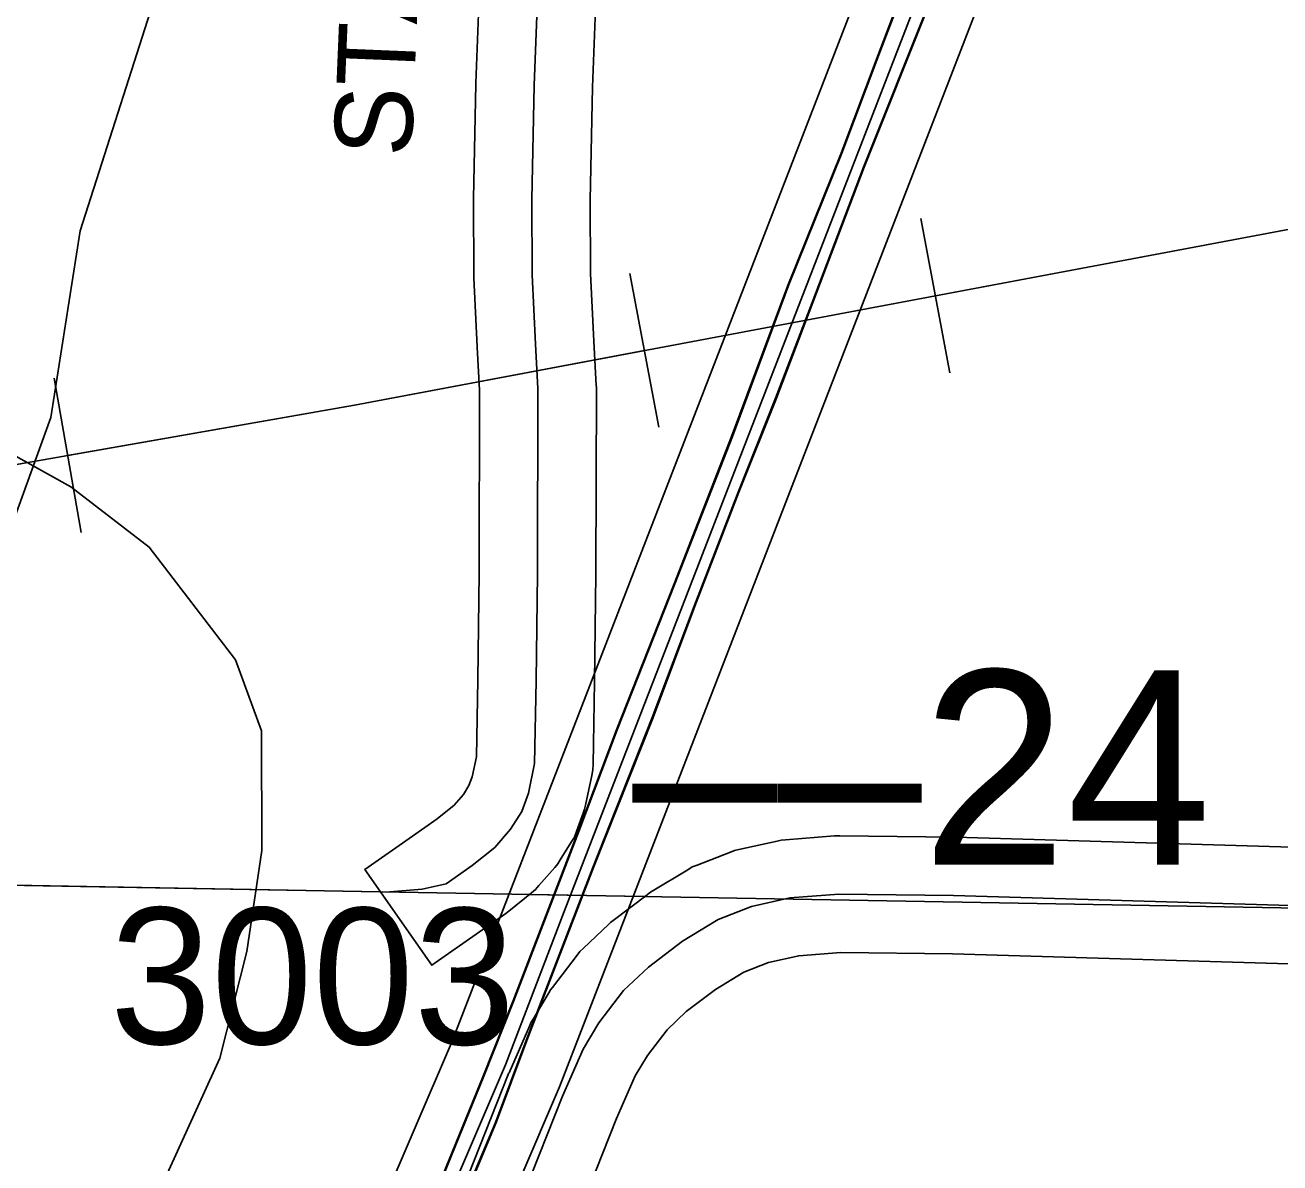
# Model space of a CAD drawing. Extents: x -132.8 to -73.3, y -60 to -26.
# Drawn here: x -109.443 to -108.798, y -36.859 to -36.274 of the extents above; entities that cross this region are included whole.
import ezdxf

# ---------------------------------------------------------------- set-up
doc = ezdxf.new("R2010")
doc.units = 0
for name, color, linetype in [('tdCoDivCarto', 7, 'Continuous'), ('tdCoHydroRiver', 7, 'Continuous'), ('tdCoInt', 7, 'Continuous'), ('tdCoIntCL', 7, 'Continuous'), ('tdCoIntRte', 7, 'Continuous'), ('tdCoPipe', 7, 'Continuous'), ('tdCoPrimary', 7, 'Continuous'), ('tdCoRRCL', 7, 'Continuous'), ('tdCoSecRdNmbr', 7, 'Continuous'), ('tdCoSecRdTxt', 7, 'Continuous'), ('tdCoSecRteBand', 7, 'Continuous'), ('tdCoSecRteCL', 7, 'Continuous'), ('tdCoSectLine', 7, 'Continuous'), ('tdCoSectLinePart', 7, 'Continuous'), ('tdCoSurfGravel', 7, 'Continuous'), ('tdCoSurfLNO', 7, 'Continuous'), ('tdStHwyIntRefPost1', 7, 'Continuous')]:
    doc.layers.add(name, color=color, linetype=linetype)

msp = doc.modelspace()

# ---------------------------------------------------------------- linework, layer by layer
at = {"layer": 'tdCoDivCarto'}
for p, q in [((-108.98494, -36.23813), (-109.00443, -36.28917)), ((-109.01191, -36.34703), (-108.97813, -36.26244)), ((-109.00443, -36.28917), (-109.02341, -36.33973)), ((-109.02341, -36.33973), (-109.05079, -36.40779)), ((-109.0383, -36.41657), (-109.01191, -36.34703)), ((-109.05079, -36.40779), (-109.07964, -36.48547)), ((-109.05704, -36.46565), (-109.0383, -36.41657)), ((-109.07628, -36.51398), (-109.05704, -36.46565)), ((-109.07964, -36.48547), (-109.10923, -36.56118)), ((-109.09896, -36.57267), (-109.07628, -36.51398)), ((-109.10923, -36.56118), (-109.13883, -36.63615)), ((-109.12042, -36.62989), (-109.09896, -36.57267)), ((-109.151, -36.70683), (-109.12042, -36.62989)), ((-109.13883, -36.63615), (-109.15855, -36.68843)), ((-109.15855, -36.68843), (-109.19209, -36.77573)), ((-109.18528, -36.79585), (-109.151, -36.70683)), ((-109.19209, -36.77573), (-109.20738, -36.8142)), ((-109.20106, -36.83802), (-109.18528, -36.79585)), ((-109.20738, -36.8142), (-109.23204, -36.87462)), ((-109.21635, -36.87452), (-109.20106, -36.83802))]:
    msp.add_line(p, q, dxfattribs=at)
for points in [[(-108.98494, -36.23813), (-109.00443, -36.28917), (-109.02341, -36.33973), (-109.05079, -36.40779), (-109.07964, -36.48547), (-109.10923, -36.56118), (-109.13883, -36.63615), (-109.15855, -36.68843), (-109.19209, -36.77573), (-109.20738, -36.8142), (-109.23204, -36.87462), (-109.24388, -36.901), (-109.2567, -36.92369), (-109.27224, -36.94835), (-109.2895, -36.97252), (-109.30997, -36.99891), (-109.32896, -37.02283), (-109.35362, -37.04675), (-109.3715, -37.06278), (-109.37156, -37.06283)], [(-108.98494, -36.23813), (-109.00443, -36.28917), (-109.02341, -36.33973), (-109.05079, -36.40779), (-109.07964, -36.48547), (-109.10923, -36.56118), (-109.13883, -36.63615), (-109.15855, -36.68843), (-109.19209, -36.77573), (-109.20738, -36.8142), (-109.23204, -36.87462), (-109.24388, -36.901), (-109.2567, -36.92369), (-109.27224, -36.94835), (-109.2895, -36.97252), (-109.30997, -36.99891), (-109.32896, -37.02283), (-109.35362, -37.04675), (-109.3715, -37.06278), (-109.37156, -37.06283)], [(-108.98494, -36.23813), (-109.00443, -36.28917), (-109.02341, -36.33973), (-109.05079, -36.40779), (-109.07964, -36.48547), (-109.10923, -36.56118), (-109.13883, -36.63615), (-109.15855, -36.68843), (-109.19209, -36.77573), (-109.20738, -36.8142), (-109.23204, -36.87462), (-109.24388, -36.901), (-109.2567, -36.92369), (-109.27224, -36.94835), (-109.2895, -36.97252), (-109.30997, -36.99891), (-109.32896, -37.02283), (-109.35362, -37.04675), (-109.3715, -37.06278), (-109.37156, -37.06283)], [(-109.26971, -36.97274), (-109.26394, -36.96404), (-109.24939, -36.94036), (-109.23583, -36.91595), (-109.22498, -36.89449), (-109.21635, -36.87452), (-109.20106, -36.83802), (-109.18528, -36.79585), (-109.151, -36.70683), (-109.12042, -36.62989), (-109.09896, -36.57267), (-109.07628, -36.51398), (-109.05704, -36.46565), (-109.0383, -36.41657), (-109.01191, -36.34703), (-108.97813, -36.26244)], [(-109.26971, -36.97274), (-109.26394, -36.96404), (-109.24939, -36.94036), (-109.23583, -36.91595), (-109.22498, -36.89449), (-109.21635, -36.87452), (-109.20106, -36.83802), (-109.18528, -36.79585), (-109.151, -36.70683), (-109.12042, -36.62989), (-109.09896, -36.57267), (-109.07628, -36.51398), (-109.05704, -36.46565), (-109.0383, -36.41657), (-109.01191, -36.34703), (-108.97813, -36.26244)], [(-109.26971, -36.97274), (-109.26394, -36.96404), (-109.24939, -36.94036), (-109.23583, -36.91595), (-109.22498, -36.89449), (-109.21635, -36.87452), (-109.20106, -36.83802), (-109.18528, -36.79585), (-109.151, -36.70683), (-109.12042, -36.62989), (-109.09896, -36.57267), (-109.07628, -36.51398), (-109.05704, -36.46565), (-109.0383, -36.41657), (-109.01191, -36.34703), (-108.97813, -36.26244)]]:
    msp.add_lwpolyline(points, dxfattribs=at)
at = {"layer": 'tdCoHydroRiver'}
msp.add_lwpolyline([(-109.63259, -36.24593), (-109.63076, -36.30117), (-109.62201, -36.33136), (-109.60087, -36.3713), (-109.56559, -36.41316), (-109.51149, -36.46021), (-109.41961, -36.51132), (-109.37932, -36.54226), (-109.33495, -36.60012), (-109.32162, -36.63672), (-109.32152, -36.69823), (-109.32908, -36.7501), (-109.34302, -36.80497), (-109.38133, -36.88923), (-109.40923, -36.9343), (-109.41408, -36.93891), (-109.41746, -36.94829), (-109.44499, -36.9776), (-109.48179, -36.99879), (-109.4851, -37.00503)], dxfattribs=at)
at = {"layer": 'tdCoInt'}
for points in [[(-109.57588, -37.23592), (-109.43635, -37.1553), (-109.37782, -37.1179), (-109.33741, -37.08537), (-109.28904, -37.03622), (-109.2517, -36.98597), (-109.23258, -36.95775), (-109.20821, -36.91252), (-109.1684, -36.81961), (-108.76416, -35.77517), (-108.48192, -35.05478), (-108.36468, -34.74738), (-108.34277, -34.67819), (-108.32897, -34.6155), (-108.26012, -34.24941), (-108.18818, -33.85183), (-108.16839, -33.77484), (-108.15732, -33.72716), (-108.13362, -33.64515)], [(-109.5769, -37.16713), (-109.46692, -37.10366), (-109.41279, -37.06911), (-109.37793, -37.04105), (-109.33494, -36.99742), (-109.30075, -36.95139), (-109.28396, -36.92661), (-109.2623, -36.88642), (-109.22401, -36.79706), (-108.82004, -35.75333), (-108.53775, -35.0328), (-108.42136, -34.72761), (-108.40079, -34.66265), (-108.31912, -34.2385), (-108.26716, -33.95246), (-108.24741, -33.84928)]]:
    msp.add_lwpolyline(points, dxfattribs=at)
at = {"layer": 'tdCoIntCL'}
msp.add_lwpolyline([(-109.43777, -37.12096), (-109.3953, -37.09351), (-109.37819, -37.08035), (-109.35767, -37.06321), (-109.34844, -37.05398), (-109.32734, -37.03297), (-109.31199, -37.01682), (-109.30418, -37.00641), (-109.28389, -36.97914), (-109.27622, -36.96868), (-109.25827, -36.94218), (-109.23525, -36.89947), (-109.19621, -36.80834), (-109.16602, -36.72953), (-108.90444, -36.05322)], dxfattribs=at)
at = {"layer": 'tdCoIntRte'}
for points in [[(-108.98532, -36.23813), (-109.0048, -36.28917), (-109.02379, -36.33973), (-109.05117, -36.40779), (-109.08002, -36.48547), (-109.10961, -36.56118), (-109.1392, -36.63615), (-109.15893, -36.68843), (-109.19247, -36.77573), (-109.20776, -36.8142), (-109.23242, -36.87462)], [(-108.98532, -36.23813), (-109.0048, -36.28917), (-109.02379, -36.33973), (-109.05117, -36.40779), (-109.08002, -36.48547), (-109.10961, -36.56118), (-109.1392, -36.63615), (-109.15893, -36.68843), (-109.19247, -36.77573), (-109.20776, -36.8142), (-109.23242, -36.87462)], [(-109.21673, -36.87452), (-109.20144, -36.83802), (-109.18565, -36.79585), (-109.15138, -36.70683), (-109.1208, -36.62989), (-109.09934, -36.57267), (-109.07665, -36.51398), (-109.05742, -36.46565), (-109.03868, -36.41657), (-109.01229, -36.34703), (-108.9785, -36.26244)], [(-109.21673, -36.87452), (-109.20144, -36.83802), (-109.18565, -36.79585), (-109.15138, -36.70683), (-109.1208, -36.62989), (-109.09934, -36.57267), (-109.07665, -36.51398), (-109.05742, -36.46565), (-109.03868, -36.41657), (-109.01229, -36.34703), (-108.9785, -36.26244)]]:
    msp.add_lwpolyline(points, dxfattribs=at)
at = {"layer": 'tdCoPipe'}
for p, q in [((-108.98275, -36.37341), (-108.96784, -36.45268)), ((-109.13229, -36.40154), (-109.1174, -36.48066)), ((-109.42822, -36.45537), (-109.41426, -36.53482))]:
    msp.add_line(p, q, dxfattribs=at)
for points in [[(-105.92976, -34.31427), (-107.13761, -35.28963), (-107.25438, -35.62697), (-107.45155, -35.86939), (-107.61655, -36.0032), (-108.12161, -36.19787), (-108.70028, -36.3613), (-109.27387, -36.46921), (-109.82318, -36.56568), (-110.20818, -36.77262), (-110.65646, -37.24646), (-111.3087, -37.89704), (-111.68231, -38.24125), (-112.04023, -38.60365), (-112.45145, -39.12986), (-112.72378, -39.62901), (-113.08313, -40.06488), (-113.36286, -40.32355), (-113.36037, -40.50634)], [(-108.67965, -36.35547), (-108.70028, -36.3613), (-108.9753, -36.41304)], [(-109.12483, -36.44117), (-109.27387, -36.46921), (-109.42124, -36.49509)]]:
    msp.add_lwpolyline(points, dxfattribs=at)
at = {"layer": 'tdCoPrimary'}
for points in [[(-108.98494, -36.23813), (-109.00443, -36.28917), (-109.02341, -36.33973), (-109.05079, -36.40779), (-109.07964, -36.48547), (-109.10923, -36.56118), (-109.13883, -36.63615), (-109.15855, -36.68843), (-109.19209, -36.77573), (-109.20738, -36.8142), (-109.23204, -36.87462), (-109.24388, -36.901), (-109.2567, -36.92369), (-109.27224, -36.94835), (-109.2895, -36.97252), (-109.30997, -36.99891), (-109.32896, -37.02283), (-109.35362, -37.04675), (-109.3715, -37.06278), (-109.37156, -37.06283)], [(-108.98494, -36.23813), (-109.00443, -36.28917), (-109.02341, -36.33973), (-109.05079, -36.40779), (-109.07964, -36.48547), (-109.10923, -36.56118), (-109.13883, -36.63615), (-109.15855, -36.68843), (-109.19209, -36.77573), (-109.20738, -36.8142), (-109.23204, -36.87462), (-109.24388, -36.901), (-109.2567, -36.92369), (-109.27224, -36.94835), (-109.2895, -36.97252), (-109.30997, -36.99891), (-109.32896, -37.02283), (-109.35362, -37.04675), (-109.3715, -37.06278), (-109.37156, -37.06283)], [(-108.98494, -36.23813), (-109.00443, -36.28917), (-109.02341, -36.33973), (-109.05079, -36.40779), (-109.07964, -36.48547), (-109.10923, -36.56118), (-109.13883, -36.63615), (-109.15855, -36.68843), (-109.19209, -36.77573), (-109.20738, -36.8142), (-109.23204, -36.87462)], [(-109.26971, -36.97274), (-109.26394, -36.96404), (-109.24939, -36.94036), (-109.23583, -36.91595), (-109.22498, -36.89449), (-109.21635, -36.87452), (-109.20106, -36.83802), (-109.18528, -36.79585), (-109.151, -36.70683), (-109.12042, -36.62989), (-109.09896, -36.57267), (-109.07628, -36.51398), (-109.05704, -36.46565), (-109.0383, -36.41657), (-109.01191, -36.34703), (-108.97813, -36.26244)], [(-109.26971, -36.97274), (-109.26394, -36.96404), (-109.24939, -36.94036), (-109.23583, -36.91595), (-109.22498, -36.89449), (-109.21635, -36.87452), (-109.20106, -36.83802), (-109.18528, -36.79585), (-109.151, -36.70683), (-109.12042, -36.62989), (-109.09896, -36.57267), (-109.07628, -36.51398), (-109.05704, -36.46565), (-109.0383, -36.41657), (-109.01191, -36.34703), (-108.97813, -36.26244)], [(-109.21635, -36.87452), (-109.20106, -36.83802), (-109.18528, -36.79585), (-109.151, -36.70683), (-109.12042, -36.62989), (-109.09896, -36.57267), (-109.07628, -36.51398), (-109.05704, -36.46565), (-109.0383, -36.41657), (-109.01191, -36.34703), (-108.97813, -36.26244)]]:
    msp.add_lwpolyline(points, dxfattribs=at)
at = {"layer": 'tdCoRRCL'}
msp.add_lwpolyline([(-110.43133, -37.41886), (-110.0109, -36.91314), (-109.9834, -36.88704), (-109.95469, -36.87516), (-109.90498, -36.84491), (-109.60438, -36.69342), (-109.54015, -36.65093), (-109.49336, -36.61113), (-109.45877, -36.55525), (-109.42988, -36.47555), (-109.41477, -36.37973), (-109.37184, -36.24518), (-109.10837, -35.63844), (-108.82852, -35.00846), (-108.75112, -34.82277), (-108.72238, -34.68787), (-108.67967, -34.13532), (-108.6719, -33.95728), (-108.66851, -33.82645), (-108.64291, -33.62995), (-108.6126, -33.49509), (-108.58309, -33.31684)], dxfattribs=at)
at = {"layer": 'tdCoSecRteBand'}
for points in [[(-109.14759, -36.20327), (-109.15152, -36.30584), (-109.15274, -36.36387), (-109.1525, -36.40154), (-109.15081, -36.43634), (-109.14958, -36.4592), (-109.14953, -36.46004), (-109.14954, -36.46089), (-109.14978, -36.55583), (-109.14978, -36.55599), (-109.14979, -36.55616), (-109.15053, -36.6114), (-109.15053, -36.61146), (-109.15053, -36.61152), (-109.15127, -36.65393), (-109.15132, -36.65678), (-109.1519, -36.65957), (-109.15511, -36.67486), (-109.15556, -36.67701), (-109.15632, -36.67907), (-109.15977, -36.68844), (-109.16083, -36.69131), (-109.16244, -36.69391), (-109.16811, -36.70303), (-109.16938, -36.70506), (-109.17094, -36.70687), (-109.17908, -36.71624), (-109.18081, -36.71823), (-109.18287, -36.71989), (-109.19446, -36.72927), (-109.19527, -36.72992), (-109.19612, -36.73051), (-109.20956, -36.73992), (-109.23413, -36.75713), (-109.26854, -36.70798), (-109.24397, -36.69077), (-109.23138, -36.68196), (-109.22265, -36.6749), (-109.21781, -36.66933), (-109.21501, -36.66483), (-109.21338, -36.66039), (-109.21121, -36.65004), (-109.21052, -36.61053), (-109.20978, -36.55551), (-109.20954, -36.46158), (-109.21073, -36.43949), (-109.21073, -36.43941), (-109.21073, -36.43933), (-109.21246, -36.40382), (-109.21249, -36.40319), (-109.2125, -36.40256), (-109.21274, -36.36384), (-109.21274, -36.36343), (-109.21274, -36.36302), (-109.2115, -36.30432), (-109.2115, -36.30406), (-109.21149, -36.3038), (-109.20755, -36.20116)], [(-109.22985, -36.90168), (-109.19481, -36.81336), (-109.19462, -36.81286), (-109.1944, -36.81237), (-109.1838, -36.7882), (-109.18303, -36.78645), (-109.18205, -36.78482), (-109.17391, -36.77126), (-109.17306, -36.76984), (-109.17206, -36.76852), (-109.15948, -36.752), (-109.15798, -36.75003), (-109.15618, -36.74833), (-109.14336, -36.73625), (-109.14221, -36.73516), (-109.14095, -36.73421), (-109.12344, -36.72089), (-109.1222, -36.71994), (-109.12086, -36.71913), (-109.10262, -36.70804), (-109.10033, -36.70664), (-109.09782, -36.70568), (-109.08056, -36.69902), (-109.0785, -36.69823), (-109.07635, -36.69774), (-109.05662, -36.6933), (-109.05453, -36.69283), (-109.05238, -36.69266), (-109.02723, -36.69069), (-109.02587, -36.69059), (-109.02451, -36.6906), (-108.96557, -36.69134), (-108.96531, -36.69135), (-108.96505, -36.69135), (-108.68262, -36.69974)], [(-108.6844, -36.75971), (-108.96658, -36.75133), (-109.0239, -36.75061), (-109.04555, -36.75231), (-109.06103, -36.7558), (-109.07373, -36.7607), (-109.08836, -36.76959), (-109.10336, -36.781), (-109.11324, -36.79031), (-109.12331, -36.80354), (-109.12962, -36.81405), (-109.13924, -36.83598), (-109.17455, -36.925)]]:
    msp.add_lwpolyline(points, dxfattribs=at)
at = {"layer": 'tdCoSecRteCL'}
for points in [[(-109.22676, -36.71535), (-109.21332, -36.70594), (-109.20173, -36.69657), (-109.19359, -36.68719), (-109.18792, -36.67807), (-109.18447, -36.6687), (-109.18126, -36.65341), (-109.18052, -36.61099), (-109.17978, -36.55575), (-109.17954, -36.46081), (-109.18077, -36.43788), (-109.1825, -36.40236), (-109.18274, -36.36365), (-109.18151, -36.30495), (-109.17756, -36.20212), (-109.17312, -36.02949), (-109.17091, -35.86723), (-109.17017, -35.82333), (-109.17066, -35.81593), (-109.17312, -35.80607), (-109.17582, -35.79776)], [(-109.20244, -36.91394), (-109.16693, -36.82442), (-109.15632, -36.80025), (-109.14819, -36.78669), (-109.13561, -36.77017), (-109.12279, -36.75808), (-109.10528, -36.74477), (-109.08703, -36.73367), (-109.06977, -36.72701), (-109.05004, -36.72257), (-109.02488, -36.7206), (-108.96594, -36.72134), (-108.68351, -36.72972)]]:
    msp.add_lwpolyline(points, dxfattribs=at)
at = {"layer": 'tdCoSectLine'}
msp.add_lwpolyline([(-109.61703, -36.71302), (-108.68213, -36.72977)], dxfattribs=at)
at = {"layer": 'tdCoSectLinePart'}
for points in [[(-109.56187, -36.71401), (-109.26091, -36.7194)], [(-109.1845, -36.72077), (-109.12481, -36.72184)]]:
    msp.add_lwpolyline(points, dxfattribs=at)
at = {"layer": 'tdCoSurfGravel'}
for points in [[(-109.22676, -36.71535), (-109.21332, -36.70594), (-109.20173, -36.69657), (-109.19359, -36.68719), (-109.18792, -36.67807), (-109.18447, -36.6687), (-109.18126, -36.65341), (-109.18052, -36.61099), (-109.17978, -36.55575), (-109.17954, -36.46081), (-109.18077, -36.43788), (-109.1825, -36.40236), (-109.18274, -36.36365), (-109.18151, -36.30495), (-109.17756, -36.20212), (-109.17312, -36.02949), (-109.17091, -35.86723), (-109.17017, -35.82333), (-109.17066, -35.81593), (-109.17312, -35.80607), (-109.17582, -35.79776)], [(-109.20244, -36.91394), (-109.16693, -36.82442), (-109.15632, -36.80025), (-109.14819, -36.78669), (-109.13561, -36.77017), (-109.12279, -36.75808), (-109.10528, -36.74477), (-109.08703, -36.73367), (-109.06977, -36.72701), (-109.05004, -36.72257), (-109.02488, -36.7206), (-108.96594, -36.72134), (-108.68351, -36.72972)]]:
    msp.add_lwpolyline(points, dxfattribs=at)
at = {"layer": 'tdCoSurfLNO'}
for p, q in [((-109.25571, -36.71939), (-109.23909, -36.71806)), ((-109.23909, -36.71806), (-109.22676, -36.71535))]:
    msp.add_line(p, q, dxfattribs=at)

# ---------------------------------------------------------------- texts
at = {"layer": 'tdCoSecRdNmbr'}
msp.add_text('3003', height=0.07, rotation=359.93154, dxfattribs=at).set_placement((-109.39952, -36.79759))
at = {"layer": 'tdCoSecRdTxt'}
msp.add_text('STATE LN', height=0.04, rotation=87.62991, dxfattribs=at).set_placement((-109.24463, -36.342))
at = {"layer": 'tdStHwyIntRefPost1'}
msp.add_text('‒‒24', height=0.1, dxfattribs=at).set_placement((-109.13099, -36.70553))

doc.saveas('drawing.dxf')
